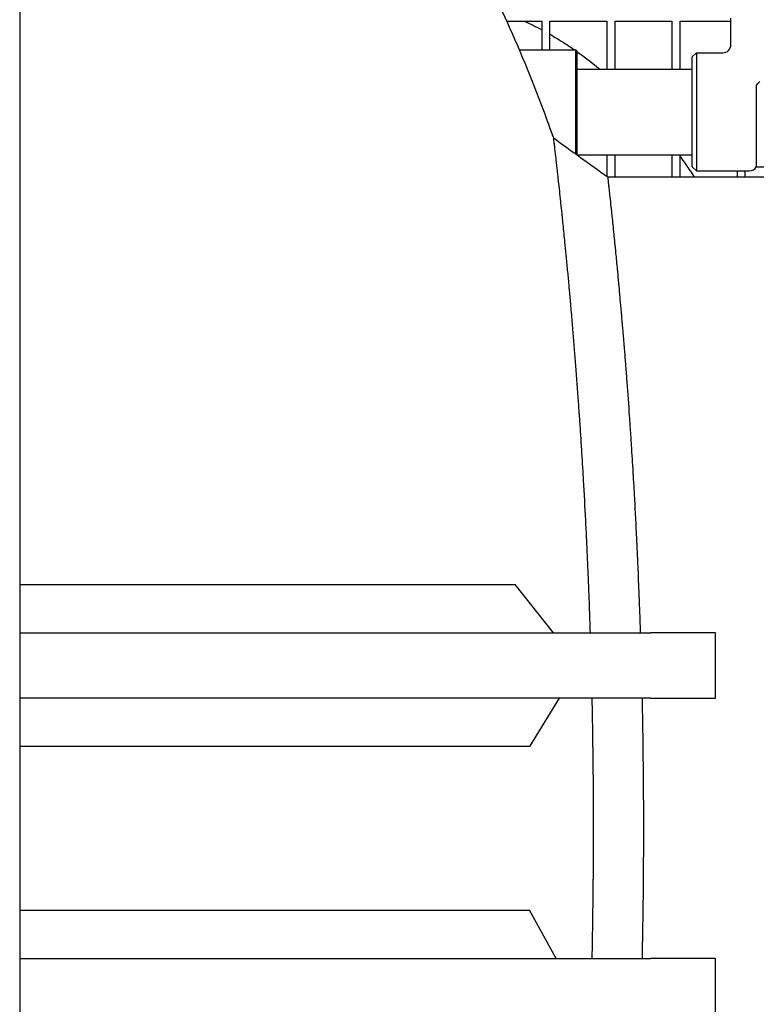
# Model space of a CAD drawing. Header units: inches. Extents: x 24 to 1128, y -74 to 748.
# Tile 533 of 557: x 711 to 722, y 579 to 594. Entities that reach past the tile are written whole.
import ezdxf

# ---------------------------------------------------------------- set-up
doc = ezdxf.new("R2010")
doc.units = ezdxf.units.IN
doc.header["$LTSCALE"] = 32
doc.header["$MEASUREMENT"] = 0
doc.layers.add('Dimension (ANSI)', color=7, linetype='Continuous', lineweight=25)
doc.layers.add('Visible (ANSI)', color=7, linetype='Continuous', lineweight=30)
doc.styles.add('Note Text (ANSI)', font='tahoma.ttf')
doc.dimstyles.new('Architectural (ANSI)', dxfattribs={"dimscale": 32, "dimtxt": 0.125, "dimasz": 0.098425, "dimexe": 0.125, "dimexo": 0.0625, "dimgap": 0.031496, "dimtad": 0, "dimtih": 1, "dimtoh": 1, "dimdec": 4, "dimrnd": 1e-08, "dimzin": 3, "dimdsep": 46, "dimlunit": 4, "dimtxsty": 'Note Text (ANSI)', "dimcen": 0.09, "dimdle": 0.393701, "dimclrd": 256, "dimclre": 256, "dimclrt": 256, "dimadec": 0, "dimazin": 3, "dimtfac": 0.96, "dimtofl": 0, "dimtmove": 0, "dimatfit": 3, "dimfxl": 1, "dimfrac": 2, "dimtolj": 1, "dimtzin": 12, "dimlwd": -1, "dimlwe": -1, "dimarcsym": 0})

# ---------------------------------------------------------------- blocks, each defined once
blk = doc.blocks.new('*D17')
at = {"layer": 'Defpoints', "color": 0, "transparency": 16777216}
for p in [(710.539, 607.711), (710.539, 481.711), (798.741, 481.711)]:
    blk.add_point(p, dxfattribs=at)
at = {"layer": 'Dimension (ANSI)', "transparency": 16777216}
for p, q in [((712.539, 607.711), (802.741, 607.711)), ((798.741, 604.562), (798.741, 544.801)), ((798.741, 484.861), (798.741, 538.622)), ((712.539, 481.711), (802.741, 481.711))]:
    blk.add_line(p, q, dxfattribs=at)
for points in [[(798.216, 604.562), (799.266, 604.562), (798.741, 607.711)], [(798.216, 484.861), (799.266, 484.861), (798.741, 481.711)]]:
    blk.add_solid(points, dxfattribs=at)
at = {"layer": 'Dimension (ANSI)', "transparency": 16777216, "insert": (792.009, 543.793), "char_height": 4, "attachment_point": 1, "style": 'Note Text (ANSI)'}
blk.add_mtext('\\A1;10\'-6"', dxfattribs=at)

msp = doc.modelspace()

# ---------------------------------------------------------------- linework, layer by layer
at = {"layer": 'Visible (ANSI)'}
for p, q in [((710.53905, 607.71141), (710.53905, 563.89132)), ((721.46184, 593.55516), (721.46184, 593.96141)), ((718.01807, 593.91641), (718.55655, 593.91641)), ((718.55655, 593.91641), (718.55655, 593.47391)), ((718.68155, 593.47391), (718.68155, 593.91641)), ((718.68155, 593.91641), (719.55655, 593.91641)), ((719.55655, 593.91641), (719.55655, 593.18141)), ((719.68155, 593.18141), (719.68155, 593.91641)), ((719.68155, 593.91641), (720.55655, 593.91641)), ((720.55655, 593.91641), (720.55655, 593.18141)), ((720.68155, 593.18141), (720.68155, 593.91641)), ((720.68155, 593.91641), (721.46184, 593.91641)), ((718.21219, 593.47391), (719.07747, 593.47391)), ((719.07747, 591.8776), (719.07747, 593.47391)), ((719.09309, 593.45829), (719.07747, 593.47391)), ((719.09309, 593.45829), (719.09309, 591.86635)), ((720.86809, 593.36766), (720.93059, 593.43016)), ((720.86809, 591.68016), (720.86809, 593.36766)), ((720.93059, 593.43016), (720.93059, 591.61766)), ((720.93059, 593.43016), (721.33684, 593.43016)), ((719.09309, 593.18141), (720.86809, 593.18141)), ((721.85134, 592.90424), (721.85134, 591.68016)), ((719.09309, 591.86641), (720.86809, 591.86641)), ((719.55655, 591.86641), (719.55655, 591.53266)), ((719.68155, 591.52391), (719.68155, 591.86641)), ((720.55655, 591.86641), (720.55655, 591.52391)), ((720.68155, 591.52391), (720.68155, 591.86641)), ((720.86809, 591.68016), (720.93059, 591.61766)), ((721.85134, 591.68016), (722.36809, 591.68016)), ((719.5687, 591.52391), (722.5104, 591.52391)), ((720.93059, 591.61766), (721.74309, 591.61766)), ((721.55655, 591.61766), (721.55655, 591.52391)), ((721.68155, 591.52391), (721.68155, 591.61766)), ((710.53905, 585.26864), (710.66405, 585.26864)), ((710.66405, 585.26864), (718.14805, 585.26864)), ((718.73647, 584.52391), (718.14805, 585.26864)), ((710.53905, 584.52391), (720.2242, 584.52391)), ((721.2242, 584.52391), (720.2242, 584.52391)), ((721.2242, 583.52391), (721.2242, 584.52391)), ((720.2242, 583.52391), (710.53905, 583.52391)), ((718.82461, 583.52391), (718.36796, 582.77919)), ((720.2242, 583.52391), (721.2242, 583.52391)), ((710.66405, 582.77919), (710.53905, 582.77919)), ((718.36796, 582.77919), (710.66405, 582.77919)), ((710.53905, 580.26797), (710.66405, 580.26797)), ((718.78003, 579.52391), (718.36766, 580.26797)), ((710.53905, 579.52391), (720.2242, 579.52391)), ((721.2242, 579.52391), (720.2242, 579.52391)), ((721.2242, 578.52391), (721.2242, 579.52391))]:
    msp.add_line(p, q, dxfattribs=at)
for centre, end in [((721.33684, 593.55516), 0), ((721.74309, 591.74266), 330)]:
    msp.add_arc(centre, 0.125, 270, end, dxfattribs=at)
for points, knots in [([(710.66405, 600.27391), (711.22305, 600.27391), (711.78166, 600.18385), (712.91132, 599.81992), (713.47976, 599.53295), (714.64961, 598.72672), (715.24255, 598.17806), (716.34715, 596.8799), (716.85907, 596.1301), (717.79173, 594.45851), (718.21241, 593.53661), (718.63371, 592.40656), (718.6845, 592.26629), (718.73426, 592.1247)], [0, 0, 0, 0, 0.159713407, 0.159713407, 0.331843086, 0.331843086, 0.531261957, 0.531261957, 0.730680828, 0.730680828, 0.930099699, 0.930099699, 0.958051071, 0.958051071, 0.958051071, 0.958051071]), ([(718.68155, 593.71506), (718.75538, 593.67294), (718.82851, 593.62863), (718.95534, 593.5473), (719.00936, 593.51119), (719.06296, 593.47391)], [6.5610559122, 6.5610559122, 6.5610559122, 6.5610559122, 6.5934705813, 6.5934705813, 6.6178437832, 6.6178437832, 6.6178437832, 6.6178437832]), ([(721.85134, 592.90424), (721.85134, 592.91053), (721.85206, 592.91674), (721.85496, 592.92879), (721.85709, 592.93453), (721.86421, 592.94869), (721.86993, 592.95643), (721.88382, 592.97193), (721.8934, 592.98091), (721.9032, 592.9888)], [-0.452725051, -0.452725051, -0.452725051, -0.452725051, -0.39374992, -0.39374992, -0.335755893, -0.335755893, -0.245387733, -0.245387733, -0.144725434, -0.144725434, -0.144725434, -0.144725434]), ([(718.73426, 592.1247), (718.73426, 592.1247), (718.73426, 592.1247), (718.73426, 592.1247), (718.73427, 592.12469), (718.73427, 592.12468), (718.73427, 592.12467), (718.73431, 592.12429), (718.73471, 592.12089), (718.73547, 592.11443), (718.73548, 592.11436), (718.73549, 592.11428), (718.7355, 592.1142), (718.73588, 592.11102), (718.73634, 592.10712), (718.73688, 592.1025), (718.7369, 592.10231), (718.73692, 592.10213), (718.73694, 592.10194), (718.73805, 592.09253), (718.7395, 592.08021), (718.74127, 592.06506), (718.74134, 592.0645), (718.74141, 592.06394), (718.74147, 592.06338), (718.74233, 592.05608), (718.74325, 592.04815), (718.74426, 592.03959), (718.74435, 592.03877), (718.74445, 592.03795), (718.74454, 592.03712), (718.74664, 592.01917), (718.74905, 591.99852), (718.75175, 591.97525), (718.75192, 591.97379), (718.75209, 591.97231), (718.75226, 591.97083), (718.75353, 591.95992), (718.75486, 591.94846), (718.75625, 591.93644), (718.75646, 591.93461), (718.75667, 591.93276), (718.75689, 591.9309), (718.75989, 591.90496), (718.76316, 591.87653), (718.76669, 591.84571), (718.76699, 591.8431), (718.76729, 591.84048), (718.76759, 591.83784), (718.76922, 591.82367), (718.77089, 591.809), (718.77262, 591.79386), (718.77296, 591.79088), (718.7733, 591.78789), (718.77364, 591.78488), (718.7737, 591.7844), (718.77375, 591.78391), (718.77381, 591.78343), (718.77964, 591.73221), (718.78607, 591.67531), (718.79305, 591.6129), (718.79352, 591.60865), (718.794, 591.60438), (718.79448, 591.60008), (718.79901, 591.55948), (718.80377, 591.51662), (718.80873, 591.47156), (718.80931, 591.46626), (718.8099, 591.46094), (718.81049, 591.45558), (718.82092, 591.36077), (718.83219, 591.25676), (718.84406, 591.14508), (718.84486, 591.13759), (718.84566, 591.13006), (718.84646, 591.12249), (718.85198, 591.07043), (718.85763, 591.01673), (718.86338, 590.9615), (718.86426, 590.95304), (718.86514, 590.94455), (718.86603, 590.93601), (718.86965, 590.90119), (718.8733, 590.86577), (718.87699, 590.82979), (718.88607, 590.74132), (718.89542, 590.64884), (718.90498, 590.55265), (718.90597, 590.54265), (718.90697, 590.53261), (718.90797, 590.52253), (718.91423, 590.45931), (718.92057, 590.39454), (718.92698, 590.3283), (718.92803, 590.31747), (718.92908, 590.30659), (718.93013, 590.29568), (718.93731, 590.2212), (718.94456, 590.14492), (718.95186, 590.067), (718.95876, 589.99348), (718.96569, 589.91849), (718.97265, 589.84216), (718.97377, 589.82978), (718.9749, 589.81737), (718.97603, 589.80492), (718.9827, 589.73146), (718.98937, 589.65688), (718.99603, 589.58131), (718.99716, 589.56845), (718.99829, 589.55556), (718.99943, 589.54264), (719.00332, 589.49826), (719.00721, 589.45355), (719.01109, 589.40852), (719.01507, 589.36222), (719.01907, 589.31547), (719.02305, 589.2683), (719.02977, 589.18886), (719.03648, 589.10823), (719.04317, 589.02648), (719.04426, 589.01318), (719.04534, 588.99985), (719.04643, 588.98649), (719.0532, 588.90323), (719.05995, 588.81885), (719.06665, 588.73344), (719.06771, 588.7199), (719.06877, 588.70633), (719.06983, 588.69274), (719.08388, 588.51274), (719.09771, 588.32831), (719.1112, 588.14045), (719.11219, 588.12669), (719.11317, 588.11291), (719.11416, 588.09911), (719.12021, 588.01425), (719.12619, 587.92871), (719.13209, 587.84258), (719.13302, 587.829), (719.13395, 587.81539), (719.13487, 587.80178), (719.1379, 587.75723), (719.14091, 587.71254), (719.14389, 587.66771), (719.15355, 587.52235), (719.16301, 587.3748), (719.17221, 587.22542), (719.173, 587.21259), (719.17379, 587.19974), (719.17458, 587.18689), (719.17601, 587.16345), (719.17744, 587.13998), (719.17886, 587.11645), (719.18305, 587.04696), (719.18719, 586.97709), (719.19127, 586.90688), (719.192, 586.89437), (719.19272, 586.88186), (719.19344, 586.86932), (719.20516, 586.66608), (719.21636, 586.46001), (719.22694, 586.25187), (719.22754, 586.24018), (719.22813, 586.22849), (719.22872, 586.21679), (719.23376, 586.11702), (719.23865, 586.01678), (719.2434, 585.91616), (719.24392, 585.90512), (719.24444, 585.89406), (719.24496, 585.88301), (719.24749, 585.8289), (719.24999, 585.77468), (719.25243, 585.72036), (719.25953, 585.56283), (719.26628, 585.40405), (719.27265, 585.24423), (719.27284, 585.2396), (719.27302, 585.23496), (719.27321, 585.23033), (719.27358, 585.22095), (719.27395, 585.21157), (719.27432, 585.20218), (719.27853, 585.09556), (719.28256, 584.98848), (719.28643, 584.88099), (719.28674, 584.87242), (719.28704, 584.86383), (719.28735, 584.85525), (719.29128, 584.7452), (719.29502, 584.63474), (719.29858, 584.52391)], [0.464169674, 0.464169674, 0.464169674, 0.464169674, 0.464335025, 0.464335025, 0.464335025, 0.464532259, 0.464532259, 0.464532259, 0.470310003, 0.470310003, 0.470310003, 0.470379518, 0.470379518, 0.470379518, 0.473188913, 0.473188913, 0.473188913, 0.4733022, 0.4733022, 0.4733022, 0.478960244, 0.478960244, 0.478960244, 0.479168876, 0.479168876, 0.479168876, 0.481854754, 0.481854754, 0.481854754, 0.482111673, 0.482111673, 0.482111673, 0.487663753, 0.487663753, 0.487663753, 0.488013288, 0.488013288, 0.488013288, 0.490579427, 0.490579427, 0.490579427, 0.490970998, 0.490970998, 0.490970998, 0.49643604, 0.49643604, 0.49643604, 0.496897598, 0.496897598, 0.496897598, 0.499378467, 0.499378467, 0.499378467, 0.499865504, 0.499865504, 0.499865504, 0.499943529, 0.499943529, 0.499943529, 0.508212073, 0.508212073, 0.508212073, 0.508774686, 0.508774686, 0.508774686, 0.514089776, 0.514089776, 0.514089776, 0.51471438, 0.51471438, 0.51471438, 0.525771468, 0.525771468, 0.525771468, 0.526513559, 0.526513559, 0.526513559, 0.531620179, 0.531620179, 0.531620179, 0.532402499, 0.532402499, 0.532402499, 0.535595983, 0.535595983, 0.535595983, 0.543449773, 0.543449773, 0.543449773, 0.54426645, 0.54426645, 0.54426645, 0.549387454, 0.549387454, 0.549387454, 0.550225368, 0.550225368, 0.550225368, 0.555942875, 0.555942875, 0.555942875, 0.561337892, 0.561337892, 0.561337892, 0.562212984, 0.562212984, 0.562212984, 0.567376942, 0.567376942, 0.567376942, 0.568255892, 0.568255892, 0.568255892, 0.571274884, 0.571274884, 0.571274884, 0.574380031, 0.574380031, 0.574380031, 0.579608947, 0.579608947, 0.579608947, 0.580459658, 0.580459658, 0.580459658, 0.58576209, 0.58576209, 0.58576209, 0.586602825, 0.586602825, 0.586602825, 0.597736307, 0.597736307, 0.597736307, 0.59855173, 0.59855173, 0.59855173, 0.603567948, 0.603567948, 0.603567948, 0.604359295, 0.604359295, 0.604359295, 0.606948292, 0.606948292, 0.606948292, 0.615342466, 0.615342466, 0.615342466, 0.616063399, 0.616063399, 0.616063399, 0.617377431, 0.617377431, 0.617377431, 0.62125971, 0.62125971, 0.62125971, 0.621951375, 0.621951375, 0.621951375, 0.633170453, 0.633170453, 0.633170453, 0.633800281, 0.633800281, 0.633800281, 0.639171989, 0.639171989, 0.639171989, 0.639761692, 0.639761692, 0.639761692, 0.642648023, 0.642648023, 0.642648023, 0.651019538, 0.651019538, 0.651019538, 0.651262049, 0.651262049, 0.651262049, 0.651753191, 0.651753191, 0.651753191, 0.657331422, 0.657331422, 0.657331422, 0.657776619, 0.657776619, 0.657776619, 0.663484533, 0.663484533, 0.663484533, 0.663484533]), ([(720.68155, 591.83732), (720.71044, 591.79741), (720.73913, 591.75709), (720.81181, 591.65319), (720.85553, 591.58903), (720.89875, 591.52391)], [6.8876578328, 6.8876578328, 6.8876578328, 6.8876578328, 6.9037558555, 6.9037558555, 6.9287383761, 6.9287383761, 6.9287383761, 6.9287383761]), ([(719.5687, 591.52391), (719.5687, 591.52391), (719.5687, 591.52391), (719.5687, 591.52391), (719.5687, 591.5239), (719.5687, 591.52389), (719.5687, 591.52388), (719.56874, 591.52354), (719.56908, 591.5205), (719.56973, 591.51473), (719.56974, 591.51466), (719.56974, 591.51459), (719.56975, 591.51452), (719.57007, 591.51168), (719.57046, 591.50821), (719.57092, 591.5041), (719.57093, 591.50394), (719.57095, 591.50377), (719.57097, 591.5036), (719.57191, 591.49523), (719.57313, 591.48429), (719.57463, 591.47084), (719.57468, 591.47034), (719.57474, 591.46984), (719.57479, 591.46934), (719.57551, 591.46286), (719.5763, 591.45582), (719.57714, 591.44822), (719.57722, 591.44749), (719.5773, 591.44676), (719.57739, 591.44602), (719.57916, 591.43008), (719.58119, 591.41173), (719.58348, 591.39102), (719.58362, 591.38972), (719.58376, 591.38841), (719.58391, 591.38708), (719.58498, 591.37738), (719.58611, 591.36716), (719.58728, 591.35645), (719.58746, 591.35482), (719.58765, 591.35317), (719.58783, 591.35151), (719.59037, 591.32837), (719.59315, 591.30297), (719.59617, 591.27533), (719.59642, 591.273), (719.59668, 591.27065), (719.59693, 591.26829), (719.59832, 591.25557), (719.59975, 591.2424), (719.60123, 591.22877), (719.60152, 591.22609), (719.60181, 591.2234), (719.6021, 591.22069), (719.60215, 591.22025), (719.6022, 591.21982), (719.60225, 591.21938), (719.60724, 591.17327), (719.61275, 591.12207), (719.61873, 591.06589), (719.61914, 591.06207), (719.61955, 591.05823), (719.61996, 591.05436), (719.62385, 591.01782), (719.62793, 590.97923), (719.63219, 590.93862), (719.63269, 590.93385), (719.63319, 590.92905), (719.6337, 590.92423), (719.64266, 590.83877), (719.65238, 590.74479), (719.66266, 590.64343), (719.66335, 590.63663), (719.66404, 590.62979), (719.66474, 590.62292), (719.66952, 590.57564), (719.67443, 590.52677), (719.67945, 590.47636), (719.68021, 590.46864), (719.68099, 590.46088), (719.68176, 590.45309), (719.68492, 590.42127), (719.68811, 590.38886), (719.69135, 590.35587), (719.69931, 590.27473), (719.70751, 590.18988), (719.71591, 590.10153), (719.71678, 590.09234), (719.71766, 590.08312), (719.71854, 590.07386), (719.72404, 590.01578), (719.72962, 589.95622), (719.73527, 589.89526), (719.7362, 589.88529), (719.73712, 589.87528), (719.73805, 589.86523), (719.74438, 589.79666), (719.75079, 589.72634), (719.75725, 589.6544), (719.76335, 589.58651), (719.7695, 589.51716), (719.77568, 589.44645), (719.77668, 589.43498), (719.77769, 589.42348), (719.77869, 589.41194), (719.78462, 589.34383), (719.79057, 589.27452), (719.79652, 589.20413), (719.79754, 589.19215), (719.79855, 589.18014), (719.79957, 589.1681), (719.80305, 589.12673), (719.80653, 589.085), (719.81002, 589.04291), (719.8136, 588.99962), (719.81718, 588.95592), (719.82077, 588.9118), (719.8268, 588.83752), (719.83284, 588.76208), (719.83885, 588.68556), (719.83983, 588.67311), (719.84081, 588.66064), (719.84179, 588.64813), (719.84789, 588.57018), (719.85397, 588.49112), (719.86001, 588.41103), (719.86097, 588.39834), (719.86193, 588.38561), (719.86289, 588.37286), (719.87556, 588.20402), (719.88809, 588.03068), (719.90034, 587.85356), (719.90124, 587.84059), (719.90213, 587.8276), (719.90303, 587.81458), (719.90853, 587.73453), (719.91398, 587.65372), (719.91936, 587.57222), (719.9202, 587.55937), (719.92105, 587.54649), (719.9219, 587.5336), (719.92466, 587.49143), (719.92741, 587.44907), (719.93014, 587.40654), (719.93898, 587.26866), (719.94764, 587.12869), (719.95606, 586.98692), (719.95679, 586.97475), (719.95751, 586.96256), (719.95823, 586.95036), (719.95954, 586.92811), (719.96085, 586.90583), (719.96215, 586.8835), (719.966, 586.81753), (719.96979, 586.7512), (719.97353, 586.68451), (719.9742, 586.67263), (719.97486, 586.66073), (719.97552, 586.64883), (719.98627, 586.45574), (719.99656, 586.25973), (720.00632, 586.0613), (720.00687, 586.05016), (720.00741, 586.03901), (720.00796, 586.02786), (720.0126, 585.93272), (720.01712, 585.83703), (720.02151, 585.74086), (720.02199, 585.7303), (720.02247, 585.71974), (720.02295, 585.70917), (720.0253, 585.65743), (720.0276, 585.60556), (720.02987, 585.55356), (720.03644, 585.40273), (720.04269, 585.25068), (720.0486, 585.0976), (720.04877, 585.09316), (720.04894, 585.08873), (720.04911, 585.08429), (720.04946, 585.07531), (720.0498, 585.06632), (720.05015, 585.05733), (720.05404, 584.9552), (720.05779, 584.85261), (720.06137, 584.74962), (720.06166, 584.7414), (720.06194, 584.73318), (720.06222, 584.72495), (720.06453, 584.65811), (720.06677, 584.59109), (720.06895, 584.52391)], [0.464170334, 0.464170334, 0.464170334, 0.464170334, 0.464335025, 0.464335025, 0.464335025, 0.464532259, 0.464532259, 0.464532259, 0.470310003, 0.470310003, 0.470310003, 0.470379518, 0.470379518, 0.470379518, 0.473188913, 0.473188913, 0.473188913, 0.4733022, 0.4733022, 0.4733022, 0.478960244, 0.478960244, 0.478960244, 0.479168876, 0.479168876, 0.479168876, 0.481854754, 0.481854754, 0.481854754, 0.482111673, 0.482111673, 0.482111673, 0.487663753, 0.487663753, 0.487663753, 0.488013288, 0.488013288, 0.488013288, 0.490579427, 0.490579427, 0.490579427, 0.490970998, 0.490970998, 0.490970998, 0.49643604, 0.49643604, 0.49643604, 0.496897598, 0.496897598, 0.496897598, 0.499378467, 0.499378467, 0.499378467, 0.499865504, 0.499865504, 0.499865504, 0.499943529, 0.499943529, 0.499943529, 0.508212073, 0.508212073, 0.508212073, 0.508774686, 0.508774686, 0.508774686, 0.514089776, 0.514089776, 0.514089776, 0.51471438, 0.51471438, 0.51471438, 0.525771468, 0.525771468, 0.525771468, 0.526513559, 0.526513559, 0.526513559, 0.531620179, 0.531620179, 0.531620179, 0.532402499, 0.532402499, 0.532402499, 0.535595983, 0.535595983, 0.535595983, 0.543449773, 0.543449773, 0.543449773, 0.54426645, 0.54426645, 0.54426645, 0.549387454, 0.549387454, 0.549387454, 0.550225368, 0.550225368, 0.550225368, 0.555942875, 0.555942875, 0.555942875, 0.561337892, 0.561337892, 0.561337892, 0.562212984, 0.562212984, 0.562212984, 0.567376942, 0.567376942, 0.567376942, 0.568255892, 0.568255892, 0.568255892, 0.571274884, 0.571274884, 0.571274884, 0.574380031, 0.574380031, 0.574380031, 0.579608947, 0.579608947, 0.579608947, 0.580459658, 0.580459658, 0.580459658, 0.58576209, 0.58576209, 0.58576209, 0.586602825, 0.586602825, 0.586602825, 0.597736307, 0.597736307, 0.597736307, 0.59855173, 0.59855173, 0.59855173, 0.603567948, 0.603567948, 0.603567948, 0.604359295, 0.604359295, 0.604359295, 0.606948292, 0.606948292, 0.606948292, 0.615342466, 0.615342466, 0.615342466, 0.616063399, 0.616063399, 0.616063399, 0.617377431, 0.617377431, 0.617377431, 0.62125971, 0.62125971, 0.62125971, 0.621951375, 0.621951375, 0.621951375, 0.633170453, 0.633170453, 0.633170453, 0.633800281, 0.633800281, 0.633800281, 0.639171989, 0.639171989, 0.639171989, 0.639761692, 0.639761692, 0.639761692, 0.642648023, 0.642648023, 0.642648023, 0.651019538, 0.651019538, 0.651019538, 0.651262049, 0.651262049, 0.651262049, 0.651753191, 0.651753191, 0.651753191, 0.657331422, 0.657331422, 0.657331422, 0.657776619, 0.657776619, 0.657776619, 0.661394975, 0.661394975, 0.661394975, 0.661394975]), ([(719.3253, 583.52391), (719.32784, 583.40516), (719.33015, 583.28616), (719.33224, 583.16696), (719.33232, 583.16243), (719.3324, 583.1579), (719.33248, 583.15336), (719.3344, 583.04302), (719.33612, 582.9325), (719.33766, 582.8218), (719.33771, 582.81819), (719.33776, 582.81458), (719.33781, 582.81097), (719.34092, 582.58386), (719.34323, 582.35607), (719.34469, 582.12797), (719.34471, 582.12623), (719.34472, 582.12448), (719.34473, 582.12274), (719.34546, 582.00855), (719.34598, 581.89428), (719.34629, 581.77998), (719.34629, 581.77922), (719.34629, 581.77845), (719.3463, 581.77768), (719.34652, 581.6931), (719.34664, 581.6085), (719.34664, 581.52391)], [0.6805170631, 0.6805170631, 0.6805170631, 0.6805170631, 0.6865454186, 0.6865454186, 0.6865454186, 0.686774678, 0.686774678, 0.686774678, 0.6923548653, 0.6923548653, 0.6923548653, 0.69253689, 0.69253689, 0.69253689, 0.7039839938, 0.7039839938, 0.7039839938, 0.7040715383, 0.7040715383, 0.7040715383, 0.7098021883, 0.7098021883, 0.7098021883, 0.7098407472, 0.7098407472, 0.7098407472, 0.7140815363, 0.7140815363, 0.7140815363, 0.7140815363]), ([(720.09587, 583.52391), (720.09887, 583.38463), (720.10156, 583.24486), (720.10394, 583.10476), (720.10401, 583.1004), (720.10409, 583.09604), (720.10416, 583.09168), (720.10595, 582.98558), (720.10756, 582.87928), (720.10899, 582.77285), (720.10903, 582.76938), (720.10908, 582.76591), (720.10912, 582.76244), (720.11203, 582.54409), (720.11418, 582.32494), (720.11555, 582.10544), (720.11556, 582.10376), (720.11557, 582.10208), (720.11558, 582.1004), (720.11626, 581.99051), (720.11674, 581.88053), (720.11704, 581.77053), (720.11704, 581.76978), (720.11704, 581.76904), (720.11704, 581.7683), (720.11726, 581.6869), (720.11736, 581.60548), (720.11736, 581.52407), (720.11736, 581.52402), (720.11736, 581.52396), (720.11736, 581.52391)], [0.6791760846, 0.6791760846, 0.6791760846, 0.6791760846, 0.6865454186, 0.6865454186, 0.6865454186, 0.686774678, 0.686774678, 0.686774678, 0.6923548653, 0.6923548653, 0.6923548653, 0.69253689, 0.69253689, 0.69253689, 0.7039839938, 0.7039839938, 0.7039839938, 0.7040715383, 0.7040715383, 0.7040715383, 0.7098021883, 0.7098021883, 0.7098021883, 0.7098407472, 0.7098407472, 0.7098407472, 0.7140815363, 0.7140815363, 0.7140815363, 0.7140842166, 0.7140842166, 0.7140842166, 0.7140842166]), ([(719.34664, 581.52391), (719.34664, 581.37839), (719.3463, 581.23271), (719.34562, 581.08724), (719.34562, 581.08603), (719.34561, 581.08482), (719.34561, 581.0836), (719.34518, 580.99308), (719.34463, 580.90265), (719.34394, 580.8124), (719.34376, 580.78906), (719.34358, 580.76573), (719.34338, 580.74241), (719.34337, 580.74024), (719.34335, 580.73806), (719.34333, 580.73589), (719.34155, 580.52446), (719.33906, 580.31338), (719.33587, 580.10293), (719.33565, 580.08834), (719.33543, 580.07375), (719.3352, 580.05916), (719.33513, 580.0551), (719.33507, 580.05104), (719.33501, 580.04698), (719.33329, 579.9383), (719.33139, 579.82972), (719.32931, 579.72133), (719.32921, 579.71637), (719.32912, 579.7114), (719.32902, 579.70643), (719.32784, 579.64553), (719.3266, 579.58468), (719.3253, 579.52391)], [0.7140815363, 0.7140815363, 0.7140815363, 0.7140815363, 0.7213771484, 0.7213771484, 0.7213771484, 0.721438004, 0.721438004, 0.721438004, 0.7259780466, 0.7259780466, 0.7259780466, 0.7271517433, 0.7271517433, 0.7271517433, 0.7272610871, 0.7272610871, 0.7272610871, 0.7379006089, 0.7379006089, 0.7379006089, 0.7386382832, 0.7386382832, 0.7386382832, 0.7388435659, 0.7388435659, 0.7388435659, 0.7443394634, 0.7443394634, 0.7443394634, 0.7445913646, 0.7445913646, 0.7445913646, 0.7476801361, 0.7476801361, 0.7476801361, 0.7476801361]), ([(720.11736, 581.52391), (720.11736, 581.38391), (720.11705, 581.24367), (720.11641, 581.10369), (720.11641, 581.10252), (720.1164, 581.10136), (720.1164, 581.10019), (720.116, 581.01305), (720.11548, 580.92601), (720.11485, 580.83919), (720.11468, 580.81675), (720.11451, 580.79431), (720.11433, 580.77187), (720.11431, 580.76978), (720.11429, 580.76769), (720.11428, 580.7656), (720.11262, 580.56222), (720.1103, 580.35915), (720.10732, 580.15669), (720.10712, 580.14266), (720.10691, 580.12862), (720.10669, 580.11459), (720.10664, 580.11068), (720.10658, 580.10678), (720.10652, 580.10287), (720.10492, 579.99834), (720.10315, 579.89396), (720.10121, 579.78978), (720.10112, 579.78501), (720.10103, 579.78023), (720.10094, 579.77546), (720.09936, 579.69147), (720.09767, 579.60761), (720.09587, 579.52391)], [0.7140842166, 0.7140842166, 0.7140842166, 0.7140842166, 0.7213771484, 0.7213771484, 0.7213771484, 0.721438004, 0.721438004, 0.721438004, 0.7259780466, 0.7259780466, 0.7259780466, 0.7271517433, 0.7271517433, 0.7271517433, 0.7272610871, 0.7272610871, 0.7272610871, 0.7379006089, 0.7379006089, 0.7379006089, 0.7386382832, 0.7386382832, 0.7386382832, 0.7388435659, 0.7388435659, 0.7388435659, 0.7443394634, 0.7443394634, 0.7443394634, 0.7445913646, 0.7445913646, 0.7445913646, 0.7490232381, 0.7490232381, 0.7490232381, 0.7490232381]), ([(710.66405, 580.26797), (711.08475, 580.26797), (711.50144, 580.26797), (712.32981, 580.26797), (712.7338, 580.26797), (713.95479, 580.26797), (714.69512, 580.26797), (716.52884, 580.26797), (717.55519, 580.26797), (718.36766, 580.26797)], [-34.0633885, -34.0633885, -34.0633885, -34.0633885, -29.95603258, -29.95603258, -25.75656749, -25.75656749, -16.71650541, -16.71650541, -0.05386964, -0.05386964, -0.05386964, -0.05386964])]:
    msp.add_open_spline(points, degree=3, knots=knots, dxfattribs=at)
for points in [[(718.28614, 593.91641), (718.3772, 593.87551), (718.46737, 593.8313), (718.55655, 593.78391)], [(719.09309, 593.4528), (719.21308, 593.36812), (719.33093, 593.27756), (719.44658, 593.18141)], [(718.73426, 592.1247), (719.01241, 591.92444), (719.29055, 591.72418), (719.5687, 591.52391)]]:
    msp.add_open_spline(points, degree=3, dxfattribs=at)

# ---------------------------------------------------------------- dimensions: what is measured, and where the dimension line sits
at = {"layer": 'Dimension (ANSI)'}
dim = msp.add_linear_dim(base=(798.7409, 481.71141), p1=(710.53905, 607.71141), p2=(710.53905, 481.71141), angle=90, dimstyle='Architectural (ANSI)', override={"dimgap": 0.031496, "dimdec": 4, "dimlfac": 1, "dimtol": 0, "dimlim": 0, "dimtp": 0, "dimtm": 0, "dimtdec": 2, "dimatfit": 1}, dxfattribs=at)
dim.commit()
dim.dimension.update_dxf_attribs({"geometry": '*D17', "text_midpoint": (798.7409, 541.71141), "dimtype": 160})

doc.saveas('drawing.dxf')
